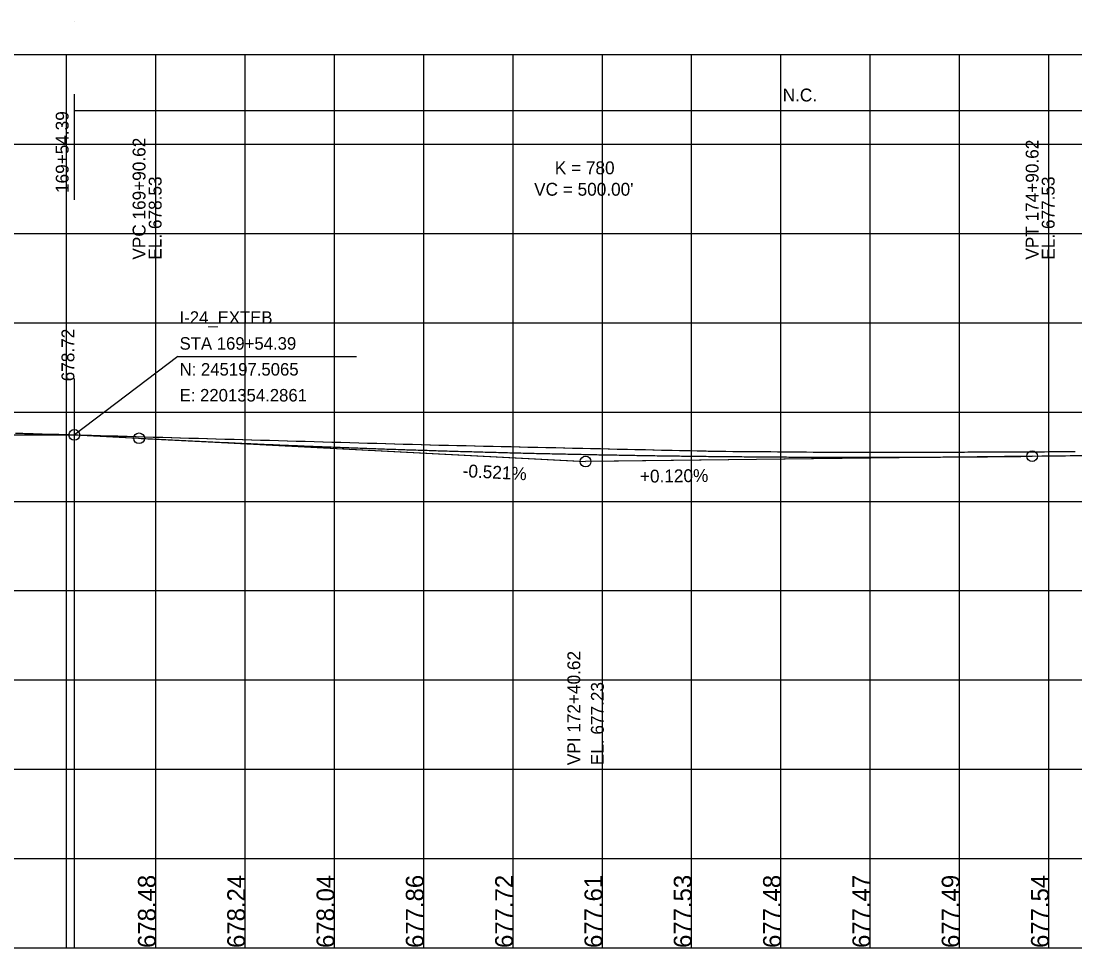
# Model space of a CAD drawing. Extents: x -7164 to 2214450, y -19642 to 253469.
# Drawn here: x 425 to 1015, y -12000 to -11481 of the extents above; entities that cross this region are included whole.
import ezdxf

# ---------------------------------------------------------------- set-up
doc = ezdxf.new("R2010")
doc.units = 0
for name, color, linetype in [('DESIGN - PROFILE - Proposed', 7, 'Continuous'), ('DESIGN - PROFILE - Proposed Curve Text', 7, 'Continuous'), ('DESIGN - PROFILE - Proposed Text', 7, 'Continuous'), ('DESIGN - SCRATCH - User 1', 7, 'Continuous'), ('DESIGN - SHEET - Light Grid', 7, 'Continuous'), ('SURVEY - PROFILE - Ground Line with Text', 7, 'Continuous'), ('XTREE', 7, 'Continuous')]:
    doc.layers.add(name, color=color, linetype=linetype)

msp = doc.modelspace()

# ---------------------------------------------------------------- linework, layer by layer
at = {"layer": 'DESIGN - PROFILE - Proposed'}
for p, q in [((454.39, -11712.82), (490.62, -11714.71)), ((454.39, -11712.82), (490.62, -11714.71)), ((990.62, -11724.73), (1311.08, -11720.89)), ((990.62, -11724.73), (1311.08, -11720.89))]:
    msp.add_line(p, q, dxfattribs=at)
msp.add_spline([(490.62, -11714.71), (500.62, -11715.22), (510.62, -11715.72), (520.62, -11716.21), (530.62, -11716.69), (540.62, -11717.15), (550.62, -11717.6), (560.62, -11718.04), (570.62, -11718.47), (580.62, -11718.88), (590.62, -11719.28), (600.62, -11719.66), (610.62, -11720.04), (620.62, -11720.4), (630.62, -11720.75), (640.62, -11721.08), (650.62, -11721.4), (660.62, -11721.71), (670.62, -11722.01), (680.62, -11722.29), (690.62, -11722.56), (700.62, -11722.82), (710.62, -11723.07), (720.62, -11723.3), (730.62, -11723.52), (740.62, -11723.73), (750.62, -11723.92), (760.62, -11724.1), (770.62, -11724.27), (780.62, -11724.43), (790.62, -11724.57), (800.62, -11724.7), (810.62, -11724.82), (820.62, -11724.92), (830.62, -11725.01), (840.62, -11725.09), (850.62, -11725.16), (860.62, -11725.21), (870.62, -11725.25), (880.62, -11725.28), (890.62, -11725.29), (900.62, -11725.29), (910.62, -11725.28), (920.62, -11725.26), (930.62, -11725.22), (940.62, -11725.17), (950.62, -11725.11), (960.62, -11725.04), (970.62, -11724.95), (980.62, -11724.85), (990.62, -11724.73)], degree=3, dxfattribs=at)
msp.add_spline([(490.62, -11714.71), (500.62, -11715.22), (510.62, -11715.72), (520.62, -11716.21), (530.62, -11716.69), (540.62, -11717.15), (550.62, -11717.6), (560.62, -11718.04), (570.62, -11718.47), (580.62, -11718.88), (590.62, -11719.28), (600.62, -11719.66), (610.62, -11720.04), (620.62, -11720.4), (630.62, -11720.75), (640.62, -11721.08), (650.62, -11721.4), (660.62, -11721.71), (670.62, -11722.01), (680.62, -11722.29), (690.62, -11722.56), (700.62, -11722.82), (710.62, -11723.07), (720.62, -11723.3), (730.62, -11723.52), (740.62, -11723.73), (750.62, -11723.92), (760.62, -11724.1), (770.62, -11724.27), (780.62, -11724.43), (790.62, -11724.57), (800.62, -11724.7), (810.62, -11724.82), (820.62, -11724.92), (830.62, -11725.01), (840.62, -11725.09), (850.62, -11725.16), (860.62, -11725.21), (870.62, -11725.25), (880.62, -11725.28), (890.62, -11725.29), (900.62, -11725.29), (910.62, -11725.28), (920.62, -11725.26), (930.62, -11725.22), (940.62, -11725.17), (950.62, -11725.11), (960.62, -11725.04), (970.62, -11724.95), (980.62, -11724.85), (990.62, -11724.73)], degree=3, dxfattribs=at)
at = {"layer": 'DESIGN - PROFILE - Proposed Curve Text'}
for p, q in [((454.39, -11581.14), (454.39, -11522.09)), ((454.39, -11581.14), (454.39, -11522.09)), ((454.39, -11531.14), (1266.79, -11531.14)), ((454.39, -11531.14), (1266.79, -11531.14))]:
    msp.add_line(p, q, dxfattribs=at)
at = {"layer": 'DESIGN - PROFILE - Proposed Text'}
for p, q in [((512.31, -11668.85), (612.31, -11668.85)), ((512.31, -11668.85), (612.31, -11668.85)), ((490.62, -11714.71), (737.62, -11727.58)), ((490.62, -11714.71), (737.62, -11727.58)), ((990.62, -11724.73), (743.62, -11727.7)), ((990.62, -11724.73), (743.62, -11727.7))]:
    msp.add_line(p, q, dxfattribs=at)
msp.add_lwpolyline([(512.31, -11668.85), (454.39, -11712.82)], dxfattribs=at)
msp.add_lwpolyline([(512.31, -11668.85), (454.39, -11712.82)], dxfattribs=at)
for centre in [(454.39, -11712.82), (454.39, -11712.82), (490.62, -11714.71), (490.62, -11714.71), (990.62, -11724.73), (990.62, -11724.73), (740.62, -11727.73), (740.62, -11727.73)]:
    msp.add_circle(centre, 3, dxfattribs=at)
at = {"layer": 'DESIGN - SCRATCH - User 1'}
for p, q in [((1500, -11500), (0, -11500)), ((1500, -11500), (0, -11500)), ((0, -12000), (1500, -12000)), ((0, -12000), (1500, -12000))]:
    msp.add_line(p, q, dxfattribs=at)
at = {"layer": 'DESIGN - SHEET - Light Grid'}
for p, q in [((450, -12000), (450, -11500)), ((450, -12000), (450, -11500)), ((500, -12000), (500, -11500)), ((500, -12000), (500, -11500)), ((550, -12000), (550, -11500)), ((550, -12000), (550, -11500)), ((600, -12000), (600, -11500)), ((600, -12000), (600, -11500)), ((650, -12000), (650, -11500)), ((650, -12000), (650, -11500)), ((700, -12000), (700, -11500)), ((700, -12000), (700, -11500)), ((750, -12000), (750, -11500)), ((750, -12000), (750, -11500)), ((800, -12000), (800, -11500)), ((800, -12000), (800, -11500)), ((850, -12000), (850, -11500)), ((850, -12000), (850, -11500)), ((900, -12000), (900, -11500)), ((900, -12000), (900, -11500)), ((950, -12000), (950, -11500)), ((950, -12000), (950, -11500)), ((1000, -12000), (1000, -11500)), ((1000, -12000), (1000, -11500)), ((0, -11550), (1500, -11550)), ((0, -11550), (1500, -11550)), ((0, -11600), (1500, -11600)), ((0, -11600), (1500, -11600)), ((0, -11650), (1500, -11650)), ((0, -11650), (1500, -11650)), ((0, -11700), (1500, -11700)), ((0, -11700), (1500, -11700)), ((0, -11750), (1500, -11750)), ((0, -11750), (1500, -11750)), ((0, -11800), (1500, -11800)), ((0, -11800), (1500, -11800)), ((0, -11850), (1500, -11850)), ((0, -11850), (1500, -11850)), ((0, -11900), (1500, -11900)), ((0, -11900), (1500, -11900)), ((0, -11950), (1500, -11950)), ((0, -11950), (1500, -11950)), ((0, -12000), (1400, -12000)), ((0, -12000), (1400, -12000))]:
    msp.add_line(p, q, dxfattribs=at)
at = {"layer": 'SURVEY - PROFILE - Ground Line with Text'}
for points in [[(421.41, -11711.8), (425.56, -11711.91), (426.4, -11711.94), (430.59, -11712.06), (431.4, -11712.08), (435.62, -11712.2), (436.39, -11712.22), (440.64, -11712.34), (441.39, -11712.36), (445.67, -11712.48), (446.39, -11712.5)], [(421.41, -11711.8), (425.56, -11711.91), (426.4, -11711.94), (430.59, -11712.06), (431.4, -11712.08), (435.62, -11712.2), (436.39, -11712.22), (440.64, -11712.34), (441.39, -11712.36), (445.67, -11712.48), (446.39, -11712.5)], [(446.39, -11712.5), (450.69, -11712.63), (451.38, -11712.65), (455.72, -11712.77), (456.38, -11712.79), (460.75, -11712.91), (461.37, -11712.93), (463.44, -11712.99), (464.05, -11713), (468.45, -11713.13), (469.03, -11713.15), (473.45, -11713.27), (474.02, -11713.29), (478.46, -11713.41), (479, -11713.43), (483.47, -11713.55), (483.99, -11713.57), (488.48, -11713.69), (488.97, -11713.71), (493.49, -11713.84), (493.95, -11713.85), (498.49, -11713.98), (498.94, -11713.99), (503.5, -11714.12), (503.92, -11714.13), (508.51, -11714.26), (508.91, -11714.27), (513.52, -11714.4), (513.89, -11714.41), (518.53, -11714.54), (518.88, -11714.55), (523.53, -11714.68), (523.86, -11714.69), (528.54, -11714.82), (528.85, -11714.83), (533.55, -11714.97), (533.83, -11714.97), (538.56, -11715.11), (538.81, -11715.11), (543.57, -11715.25), (543.8, -11715.25), (548.57, -11715.39), (548.78, -11715.39), (553.58, -11715.53), (553.77, -11715.54), (558.59, -11715.67), (558.75, -11715.68), (563.6, -11715.81), (563.74, -11715.82), (568.6, -11715.95), (568.72, -11715.96), (573.61, -11716.09), (573.71, -11716.1), (578.62, -11716.23), (578.69, -11716.24), (583.63, -11716.37), (583.67, -11716.38), (588.64, -11716.52), (588.66, -11716.52), (593.54, -11716.65), (593.64, -11716.66), (598.64, -11716.8), (598.66, -11716.8), (603.63, -11716.94), (603.67, -11716.94), (608.62, -11717.08), (608.68, -11717.08), (613.6, -11717.22), (613.69, -11717.22), (618.59, -11717.36), (618.7, -11717.37), (623.58, -11717.5), (623.72, -11717.51), (628.56, -11717.65), (628.73, -11717.65), (633.55, -11717.79), (633.74, -11717.79), (638.54, -11717.93), (638.75, -11717.93), (643.53, -11718.07), (643.76, -11718.07), (648.52, -11718.21), (648.78, -11718.21), (653.5, -11718.35), (653.78, -11718.36), (658.49, -11718.46), (658.8, -11718.47), (663.48, -11718.58), (663.81, -11718.59), (668.47, -11718.69), (668.82, -11718.7), (673.45, -11718.81), (673.84, -11718.82), (678.44, -11718.92), (678.85, -11718.93), (683.43, -11719.03), (683.86, -11719.04), (688.42, -11719.15), (688.87, -11719.16), (693.4, -11719.26), (693.89, -11719.27)], [(446.39, -11712.5), (450.69, -11712.63), (451.38, -11712.65), (455.72, -11712.77), (456.38, -11712.79), (460.75, -11712.91), (461.37, -11712.93), (463.44, -11712.99), (464.05, -11713), (468.45, -11713.13), (469.03, -11713.15), (473.45, -11713.27), (474.02, -11713.29), (478.46, -11713.41), (479, -11713.43), (483.47, -11713.55), (483.99, -11713.57), (488.48, -11713.69), (488.97, -11713.71), (493.49, -11713.84), (493.95, -11713.85), (498.49, -11713.98), (498.94, -11713.99), (503.5, -11714.12), (503.92, -11714.13), (508.51, -11714.26), (508.91, -11714.27), (513.52, -11714.4), (513.89, -11714.41), (518.53, -11714.54), (518.88, -11714.55), (523.53, -11714.68), (523.86, -11714.69), (528.54, -11714.82), (528.85, -11714.83), (533.55, -11714.97), (533.83, -11714.97), (538.56, -11715.11), (538.81, -11715.11), (543.57, -11715.25), (543.8, -11715.25), (548.57, -11715.39), (548.78, -11715.39), (553.58, -11715.53), (553.77, -11715.54), (558.59, -11715.67), (558.75, -11715.68), (563.6, -11715.81), (563.74, -11715.82), (568.6, -11715.95), (568.72, -11715.96), (573.61, -11716.09), (573.71, -11716.1), (578.62, -11716.23), (578.69, -11716.24), (583.63, -11716.37), (583.67, -11716.38), (588.64, -11716.52), (588.66, -11716.52), (593.54, -11716.65), (593.64, -11716.66), (598.64, -11716.8), (598.66, -11716.8), (603.63, -11716.94), (603.67, -11716.94), (608.62, -11717.08), (608.68, -11717.08), (613.6, -11717.22), (613.69, -11717.22), (618.59, -11717.36), (618.7, -11717.37), (623.58, -11717.5), (623.72, -11717.51), (628.56, -11717.65), (628.73, -11717.65), (633.55, -11717.79), (633.74, -11717.79), (638.54, -11717.93), (638.75, -11717.93), (643.53, -11718.07), (643.76, -11718.07), (648.52, -11718.21), (648.78, -11718.21), (653.5, -11718.35), (653.78, -11718.36), (658.49, -11718.46), (658.8, -11718.47), (663.48, -11718.58), (663.81, -11718.59), (668.47, -11718.69), (668.82, -11718.7), (673.45, -11718.81), (673.84, -11718.82), (678.44, -11718.92), (678.85, -11718.93), (683.43, -11719.03), (683.86, -11719.04), (688.42, -11719.15), (688.87, -11719.16), (693.4, -11719.26), (693.89, -11719.27)], [(693.89, -11719.27), (698.39, -11719.37), (698.9, -11719.38), (703.38, -11719.48), (703.91, -11719.5), (708.37, -11719.6), (708.92, -11719.61), (713.36, -11719.71), (713.94, -11719.72), (718.34, -11719.82), (718.95, -11719.83), (723.33, -11719.93), (723.96, -11719.94), (728.32, -11720.04), (728.98, -11720.06), (733.31, -11720.16), (733.99, -11720.17), (738.3, -11720.27), (739, -11720.28), (743.28, -11720.38), (744.01, -11720.39), (748.27, -11720.49), (749.03, -11720.5), (753.26, -11720.6), (754.04, -11720.62), (758.25, -11720.71), (759.05, -11720.73), (763.23, -11720.82), (764.07, -11720.84), (768.22, -11720.93), (769.08, -11720.95), (773.21, -11721.04), (774.09, -11721.06), (778.2, -11721.15), (779.1, -11721.17), (783.19, -11721.26), (784.12, -11721.28), (788.17, -11721.37), (789.13, -11721.39), (793.16, -11721.48), (794.14, -11721.5), (798.15, -11721.59), (799.16, -11721.61), (803.14, -11721.7), (804.17, -11721.73), (808.12, -11721.81), (809.18, -11721.84), (813.11, -11721.92), (814.19, -11721.93), (818.1, -11721.97), (819.2, -11721.98), (823.08, -11722.01), (824.22, -11722.02), (828.07, -11722.05), (829.23, -11722.06), (833.06, -11722.09), (834.24, -11722.1), (838.05, -11722.13), (839.26, -11722.14), (843.04, -11722.17), (844.27, -11722.19), (848.02, -11722.22), (849.28, -11722.23), (853.01, -11722.26), (854.29, -11722.27), (858, -11722.3), (859.31, -11722.31), (862.99, -11722.34), (864.32, -11722.35), (867.97, -11722.38), (869.33, -11722.4), (872.96, -11722.43), (874.35, -11722.44), (877.95, -11722.47), (879.36, -11722.48), (882.94, -11722.51), (884.37, -11722.52), (887.92, -11722.51), (889.39, -11722.53), (892.91, -11722.52), (894.4, -11722.53), (897.89, -11722.52), (899.41, -11722.54), (902.88, -11722.53), (904.43, -11722.52), (907.87, -11722.52), (909.44, -11722.51), (912.85, -11722.5), (914.46, -11722.49), (917.84, -11722.49), (919.47, -11722.48), (922.83, -11722.47), (924.48, -11722.46), (927.81, -11722.46), (929.5, -11722.45), (932.8, -11722.44), (934.51, -11722.43), (937.79, -11722.43), (939.53, -11722.42), (942.77, -11722.41), (944.54, -11722.4)], [(693.89, -11719.27), (698.39, -11719.37), (698.9, -11719.38), (703.38, -11719.48), (703.91, -11719.5), (708.37, -11719.6), (708.92, -11719.61), (713.36, -11719.71), (713.94, -11719.72), (718.34, -11719.82), (718.95, -11719.83), (723.33, -11719.93), (723.96, -11719.94), (728.32, -11720.04), (728.98, -11720.06), (733.31, -11720.16), (733.99, -11720.17), (738.3, -11720.27), (739, -11720.28), (743.28, -11720.38), (744.01, -11720.39), (748.27, -11720.49), (749.03, -11720.5), (753.26, -11720.6), (754.04, -11720.62), (758.25, -11720.71), (759.05, -11720.73), (763.23, -11720.82), (764.07, -11720.84), (768.22, -11720.93), (769.08, -11720.95), (773.21, -11721.04), (774.09, -11721.06), (778.2, -11721.15), (779.1, -11721.17), (783.19, -11721.26), (784.12, -11721.28), (788.17, -11721.37), (789.13, -11721.39), (793.16, -11721.48), (794.14, -11721.5), (798.15, -11721.59), (799.16, -11721.61), (803.14, -11721.7), (804.17, -11721.73), (808.12, -11721.81), (809.18, -11721.84), (813.11, -11721.92), (814.19, -11721.93), (818.1, -11721.97), (819.2, -11721.98), (823.08, -11722.01), (824.22, -11722.02), (828.07, -11722.05), (829.23, -11722.06), (833.06, -11722.09), (834.24, -11722.1), (838.05, -11722.13), (839.26, -11722.14), (843.04, -11722.17), (844.27, -11722.19), (848.02, -11722.22), (849.28, -11722.23), (853.01, -11722.26), (854.29, -11722.27), (858, -11722.3), (859.31, -11722.31), (862.99, -11722.34), (864.32, -11722.35), (867.97, -11722.38), (869.33, -11722.4), (872.96, -11722.43), (874.35, -11722.44), (877.95, -11722.47), (879.36, -11722.48), (882.94, -11722.51), (884.37, -11722.52), (887.92, -11722.51), (889.39, -11722.53), (892.91, -11722.52), (894.4, -11722.53), (897.89, -11722.52), (899.41, -11722.54), (902.88, -11722.53), (904.43, -11722.52), (907.87, -11722.52), (909.44, -11722.51), (912.85, -11722.5), (914.46, -11722.49), (917.84, -11722.49), (919.47, -11722.48), (922.83, -11722.47), (924.48, -11722.46), (927.81, -11722.46), (929.5, -11722.45), (932.8, -11722.44), (934.51, -11722.43), (937.79, -11722.43), (939.53, -11722.42), (942.77, -11722.41), (944.54, -11722.4)], [(944.54, -11722.4), (947.76, -11722.4), (949.55, -11722.39), (952.75, -11722.38), (954.57, -11722.37), (957.73, -11722.36), (959.58, -11722.36), (962.72, -11722.35), (964.6, -11722.34), (967.71, -11722.33), (969.61, -11722.32), (972.69, -11722.32), (974.62, -11722.31), (977.68, -11722.29), (979.64, -11722.28), (982.67, -11722.27), (984.65, -11722.26), (987.65, -11722.25), (989.66, -11722.24), (992.64, -11722.22), (994.67, -11722.21), (997.63, -11722.2), (999.69, -11722.19), (1002.62, -11722.18), (1004.7, -11722.17), (1007.6, -11722.16), (1009.71, -11722.15), (1012.59, -11722.13), (1014.73, -11722.13)], [(944.54, -11722.4), (947.76, -11722.4), (949.55, -11722.39), (952.75, -11722.38), (954.57, -11722.37), (957.73, -11722.36), (959.58, -11722.36), (962.72, -11722.35), (964.6, -11722.34), (967.71, -11722.33), (969.61, -11722.32), (972.69, -11722.32), (974.62, -11722.31), (977.68, -11722.29), (979.64, -11722.28), (982.67, -11722.27), (984.65, -11722.26), (987.65, -11722.25), (989.66, -11722.24), (992.64, -11722.22), (994.67, -11722.21), (997.63, -11722.2), (999.69, -11722.19), (1002.62, -11722.18), (1004.7, -11722.17), (1007.6, -11722.16), (1009.71, -11722.15), (1012.59, -11722.13), (1014.73, -11722.13)]]:
    msp.add_lwpolyline(points, dxfattribs=at)
at = {"layer": 'XTREE'}
for p, q in [((454.39, -11481.14), (454.39, -11481.14)), ((454.39, -11481.14), (454.39, -11481.14)), ((0, -11712.82), (454.39, -11712.82)), ((0, -11712.82), (454.39, -11712.82)), ((454.39, -11712.82), (740.62, -11727.73)), ((454.39, -11712.82), (740.62, -11727.73)), ((1311.08, -11720.89), (740.62, -11727.73)), ((1311.08, -11720.89), (740.62, -11727.73))]:
    msp.add_line(p, q, dxfattribs=at)
for points in [[(0, -12000), (1311.08, -12000), (1311.08, -11621.14)], [(0, -12000), (1311.08, -12000), (1311.08, -11621.14)], [(0, -12000), (454.39, -12000), (454.39, -11681.14)], [(0, -12000), (454.39, -12000), (454.39, -11681.14)]]:
    msp.add_lwpolyline(points, dxfattribs=at)

# ---------------------------------------------------------------- texts
at = {"layer": 'DESIGN - PROFILE - Proposed Curve Text'}
for s, p in [('N.C.', (850.97, -11526.14)), ('K = 780', (723.39, -11566.9)), ('K = 780', (723.39, -11566.9)), ("VC = 500.00'", (711.8, -11578.9)), ("VC = 500.00'", (711.8, -11578.9))]:
    msp.add_text(s, height=7.2, dxfattribs=at).set_placement(p)
for s, rotation, p in [('N.C.', 360, (850.97, -11526.14)), ('169+54.39', 90, (451.16, -11577.39)), ('169+54.39', 90, (451.16, -11577.39)), ('678.72', 90, (454.39, -11682.82)), ('678.72', 90, (454.39, -11682.82)), ('VPI 172+40.62', 90, (737.62, -11897.73)), ('VPI 172+40.62', 90, (737.62, -11897.73)), ('EL. 677.23', 90, (750.82, -11897.73)), ('EL. 677.23', 90, (750.82, -11897.73))]:
    msp.add_text(s, height=7.2, rotation=rotation, dxfattribs=at).set_placement(p)
at = {"layer": 'DESIGN - PROFILE - Proposed Text'}
for s, height, rotation, p in [('VPC 169+90.62 ', 7.2, 90, (494.22, -11614.71)), ('VPC 169+90.62 ', 7.2, 90, (494.22, -11614.71)), ('VPT 174+90.62 ', 7.2, 90, (994.22, -11614.71)), ('VPT 174+90.62 ', 7.2, 90, (994.22, -11614.71)), ('EL. 678.53', 7.2, 90, (503.22, -11614.71)), ('EL. 678.53', 7.2, 90, (503.22, -11614.71)), ('EL. 677.53', 7.2, 90, (1003.22, -11614.71)), ('EL. 677.53', 7.2, 90, (1003.22, -11614.71)), ('-0.521%', 7.2, 357.0176, (671.66, -11736.36)), ('-0.521%', 7.2, 357.0176, (671.66, -11736.36)), ('+0.120%', 7.2, 0.68752, (771.09, -11739.57)), ('+0.120%', 7.2, 0.68752, (771.09, -11739.57)), ('678.48', 10, 90, (500, -12000)), ('678.48', 10, 90, (500, -12000)), ('678.24', 10, 90, (550, -12000)), ('678.24', 10, 90, (550, -12000)), ('678.04', 10, 90, (600, -12000)), ('678.04', 10, 90, (600, -12000)), ('677.86', 10, 90, (650, -12000)), ('677.86', 10, 90, (650, -12000)), ('677.72', 10, 90, (700, -12000)), ('677.72', 10, 90, (700, -12000)), ('677.61', 10, 90, (750, -12000)), ('677.61', 10, 90, (750, -12000)), ('677.53', 10, 90, (800, -12000)), ('677.53', 10, 90, (800, -12000)), ('677.48', 10, 90, (850, -12000)), ('677.48', 10, 90, (850, -12000)), ('677.47', 10, 90, (900, -12000)), ('677.47', 10, 90, (900, -12000)), ('677.49', 10, 90, (950, -12000)), ('677.49', 10, 90, (950, -12000)), ('677.54', 10, 90, (1000, -12000)), ('677.54', 10, 90, (1000, -12000))]:
    msp.add_text(s, height=height, rotation=rotation, dxfattribs=at).set_placement(p)
for s, p in [('I-24_EXTEB', (513.31, -11650.6)), ('I-24_EXTEB', (513.31, -11650.6)), ('STA 169+54.39', (513.31, -11665.1)), ('STA 169+54.39', (513.31, -11665.1)), ('N: 245197.5065', (513.31, -11679.6)), ('N: 245197.5065', (513.31, -11679.6)), ('E: 2201354.2861', (513.31, -11694.1)), ('E: 2201354.2861', (513.31, -11694.1))]:
    msp.add_text(s, height=7, dxfattribs=at).set_placement(p)

doc.saveas('drawing.dxf')
